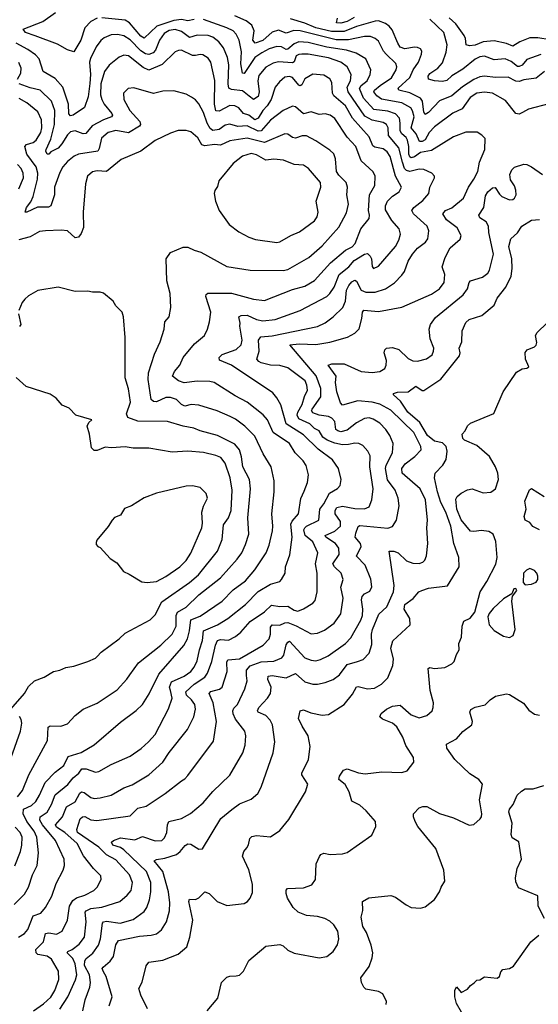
# Model space of a CAD drawing. Extents: x 1921360 to 2014538, y 768294 to 907744.
# Tile 272 of 412: x 1989729 to 1993048, y 838326 to 844626. Entities that reach past the tile are written whole.
import ezdxf

# ---------------------------------------------------------------- set-up
doc = ezdxf.new("R2010")
doc.units = 0

msp = doc.modelspace()

# ---------------------------------------------------------------- linework, layer by layer
at = {"layer": '0CON10XD'}
for points in [[(1990225, 844636.1), (1990185, 844613.6), (1990146.5, 844575), (1990120.4, 844495), (1990075, 844421.2), (1990035, 844432.5), (1989970.5, 844470.5), (1989827.1, 844522.9), (1989766.7, 844545), (1989751.2, 844565), (1989876, 844614), (1989957.3, 844672.7)], [(1990845, 844628.2), (1990805, 844618.6), (1990765, 844627.6), (1990715, 844621.6), (1990606, 844584), (1990525, 844508.9), (1990505, 844520.6), (1990431.6, 844605), (1990405, 844624), (1990255, 844638.1)], [(1991879.6, 841340.4), (1991895, 841384), (1991905, 841389.1), (1992085, 841372.2), (1992115.5, 841384.5), (1992141.4, 841425), (1992157.3, 841515), (1992150.5, 841565), (1992133.1, 841615), (1992082.7, 841682.7), (1992070, 841755), (1992073.8, 841775), (1992115.4, 841855), (1992118.9, 841915), (1992098.9, 841965), (1992073.3, 842005), (1992033.1, 842045), (1991990.8, 842070.8), (1991965, 842078.2), (1991935, 842075.4), (1991883.9, 842046.1), (1991825, 841999.2), (1991785, 841989.1), (1991764.5, 841994.5), (1991752.2, 842005), (1991745.7, 842055), (1991727.4, 842077.4), (1991705, 842086.7), (1991645.2, 842095.2), (1991605, 842110.4), (1991597.6, 842125), (1991601.6, 842135), (1991656.5, 842213.5), (1991657.3, 842267.3), (1991626.5, 842346.5), (1991458.8, 842545), (1991517.6, 842552.4), (1991625, 842547), (1991715, 842563.9), (1991827.5, 842595), (1991875, 842620.8), (1991902.1, 842647.9), (1991919.1, 842715), (1991922.1, 842755), (1991932.4, 842767.6), (1992025, 842758.2), (1992175, 842787.5), (1992365, 842869.5), (1992415, 842904.2), (1992445.6, 842945), (1992449.4, 842995), (1992433.5, 843045), (1992452.7, 843105), (1992485, 843166.9), (1992549.1, 843220.9), (1992554, 843245), (1992530, 843295), (1992461.5, 843345), (1992436.7, 843385), (1992454.3, 843405), (1992495, 843422.5), (1992569.4, 843485), (1992601.2, 843555), (1992636.4, 843605), (1992661.8, 843655), (1992671.5, 843715), (1992707.1, 843795), (1992708, 843865), (1992687.9, 843887.9), (1992657.1, 843907.1), (1992585, 843905.5), (1992505, 843876.2), (1992365, 843789.2), (1992294.5, 843775.5), (1992255, 843748.7), (1992235, 843742.7), (1992225, 843749.1), (1992218.9, 843765), (1992219.2, 843815), (1992212.1, 843855), (1992202.1, 843872.1), (1992175, 843895.3), (1992164.5, 843915), (1992164.8, 843964.8), (1992160, 843995), (1992133.9, 844023.9), (1992085, 844041.6), (1991995, 844051), (1991929.4, 844125), (1991903.2, 844186.8), (1991914.8, 844205), (1991952.9, 844235), (1991971.3, 844275), (1991976.2, 844305), (1991945.2, 844375.2), (1991882, 844412), (1991821.7, 844431.7), (1991695, 844450), (1991575, 844480.6), (1991515, 844485.2), (1991485, 844471.3), (1991445, 844437.1), (1991435, 844434.7), (1991405, 844451.4), (1991375, 844455.2), (1991325, 844439), (1991278.7, 844415), (1991235, 844384.7), (1991165, 844280.8), (1991154.6, 844284.6), (1991144.5, 844344.5), (1991149.4, 844419.4), (1991134.2, 844494.2), (1991115, 844533.3), (1991095.5, 844555), (1991055.7, 844575), (1990905, 844627.7)], [(1993115, 844087.5), (1992985, 844052.9), (1992948, 844032), (1992925, 844021.9), (1992905, 844026.9), (1992839.1, 844109.1), (1992755, 844155.8), (1992705, 844163.4), (1992655, 844155.2), (1992612.4, 844127.6), (1992561.5, 844055), (1992501.7, 844028.3), (1992385, 843941.6), (1992350, 843905), (1992325, 843857.4), (1992305, 843846.5), (1992287.6, 843847.6), (1992265.6, 843895.6), (1992234.8, 843934.8), (1992252.8, 844005), (1992243.8, 844043.8), (1992232.3, 844062.3), (1992174.5, 844094.5), (1992045, 844117.4), (1992015, 844138.8), (1991995.9, 844165), (1991999.3, 844175), (1992036.2, 844205), (1992109.6, 844255), (1992138.8, 844305), (1992141.8, 844325), (1992135.4, 844345), (1992074, 844405), (1992056.8, 844425), (1992025, 844488.5), (1992005.2, 844505.2), (1991975, 844518.1), (1991935, 844518.1), (1991833.5, 844496.5), (1991755, 844496.2), (1991525, 844554.8), (1991483.1, 844556.9), (1991435, 844540.8), (1991385, 844560), (1991345, 844545.3), (1991285, 844493.8), (1991236.2, 844476.2), (1991220.9, 844495), (1991230.6, 844555), (1991215, 844590.5), (1991178.4, 844618.4), (1991105, 844650.6)], [(1993087.8, 844295), (1993035, 844251.6), (1992955, 844240.5), (1992925, 844230), (1992905, 844231.8), (1992855, 844258.7), (1992775, 844255.3), (1992705, 844264.2), (1992675, 844260.8), (1992635.8, 844244.2), (1992563.1, 844196.9), (1992495, 844138.6), (1992415, 844107.7), (1992345, 844032), (1992325, 844020.5), (1992314.8, 844034.8), (1992307.3, 844105), (1992294.8, 844124.8), (1992225, 844158.1), (1992154.8, 844174.8), (1992152.2, 844187.8), (1992225, 844256.9), (1992246.8, 844305), (1992280.8, 844355), (1992301.5, 844405), (1992302.9, 844425), (1992295, 844440), (1992275, 844448.6), (1992255, 844450.6), (1992195, 844439.6), (1992165, 844450.9), (1992148.2, 844475), (1992112.2, 844562.2), (1992094.5, 844585), (1992071, 844601), (1992025, 844618.4), (1992005, 844617.5), (1991885, 844582.5), (1991805, 844550.8), (1991725, 844550.7), (1991624.1, 844574.1), (1991555, 844603.8), (1991461.6, 844631.6)], [(1991870.3, 844639.7), (1991825, 844614.4), (1991783.6, 844603.6), (1991756.7, 844605), (1991762.5, 844635)], [(1993065, 844402.6), (1992975, 844371.5), (1992944.1, 844335.9), (1992925, 844325.8), (1992915, 844326.8), (1992875, 844359.3), (1992835.2, 844375.2), (1992765, 844370), (1992705, 844391.8), (1992675, 844388), (1992645, 844373.2), (1992565, 844310), (1992495, 844267.6), (1992462.8, 844237.2), (1992435, 844230.8), (1992383.3, 844235), (1992346.6, 844246.6), (1992343.6, 844265), (1992355, 844281.5), (1992405, 844316.8), (1992435, 844350.4), (1992457.6, 844417.6), (1992464.7, 844465), (1992443.1, 844545), (1992355, 844628.5)], [(1993125, 844497.9), (1993045, 844510.8), (1992995, 844510), (1992929.1, 844485), (1992885, 844456.2), (1992844.8, 844474.8), (1992765, 844490.5), (1992695.9, 844484.1), (1992645, 844462.2), (1992608.3, 844458.3), (1992585.9, 844465.9), (1992583.3, 844505), (1992573.8, 844525), (1992519.6, 844599.6), (1992478, 844638)], [(1989986.3, 838295), (1990036.5, 838373.5), (1990086.2, 838483.8), (1990093.9, 838515), (1990084, 838585), (1990068.7, 838618.7), (1990033.6, 838656.4), (1990036.7, 838665), (1990065, 838676.2), (1990108.8, 838711.2), (1990144.1, 838755), (1990153.7, 838855), (1990148.7, 838915), (1990155.4, 838925), (1990185, 838939.8), (1990255, 838947.1), (1990370, 838985), (1990417.5, 839025), (1990442.7, 839055), (1990450.4, 839105), (1990431.8, 839155), (1990345, 839251.6), (1990285, 839281.9), (1990235, 839332.4), (1990098.8, 839425), (1990093.8, 839445), (1990115, 839513.1), (1990130, 839525), (1990145, 839527.1), (1990185, 839506.4), (1990223.4, 839503.4), (1990435, 839532.7), (1990485, 839582.1), (1990538, 839595), (1990660.8, 839675), (1990765, 839755.7), (1990785, 839768), (1990805, 839791.2), (1990969.1, 840010.9), (1990989.1, 840135), (1990966.7, 840255), (1990942.3, 840315), (1990952.3, 840327.7), (1991007.9, 840342.1), (1991024.1, 840355.9), (1991056, 840455), (1991055.4, 840515), (1991060.5, 840529.5), (1991135, 840535.8), (1991287.8, 840625), (1991326.5, 840665), (1991334.2, 840695), (1991335, 840740), (1991345, 840753.3), (1991395, 840752.9), (1991425, 840767), (1991445, 840768.3), (1991497.7, 840747.7), (1991595, 840696.2), (1991635, 840700.4), (1991679.1, 840720.9), (1991742.2, 840765), (1991783.6, 840825), (1991798.5, 840925), (1991785.4, 840995), (1991799.6, 841045), (1991786.2, 841085), (1991743.2, 841125), (1991732.8, 841145), (1991773.3, 841205), (1991772, 841245), (1991750, 841275), (1991688.9, 841315), (1991684.5, 841325), (1991745.7, 841354.3), (1991781.8, 841385), (1991781.4, 841415), (1991748, 841465), (1991748.2, 841485), (1991758.9, 841505), (1991795, 841513.3), (1991875, 841498.9), (1991935, 841496.2), (1991965, 841510), (1991983.5, 841555), (1991990.8, 841625), (1991970.6, 841765), (1991972.1, 841835), (1991956.5, 841866.5), (1991925, 841902.2), (1991900, 841915), (1991873.4, 841916.6), (1991832.9, 841907.1), (1991795, 841907), (1991745, 841917), (1991697.5, 841935), (1991669.5, 841955), (1991644.8, 841994.8), (1991615, 842010.3), (1991585, 842040.7), (1991515, 842073.3), (1991505.2, 842095), (1991509.2, 842115), (1991536.2, 842165), (1991551, 842215), (1991571.6, 842255), (1991567.1, 842287.1), (1991555.2, 842315.2), (1991445, 842398.5), (1991395, 842413.8), (1991335, 842416.6), (1991275, 842430), (1991258.7, 842438.7), (1991247.1, 842455), (1991260.8, 842505), (1991257.3, 842575), (1991272.1, 842597.9), (1991345, 842602.3), (1991635, 842662.3), (1991685, 842686.2), (1991734.8, 842725.2), (1991797.2, 842785), (1991813.8, 842825), (1991820.8, 842895), (1991835, 842926.2), (1991855, 842948.1), (1991875, 842959.2), (1991883.8, 842953.8), (1991914.7, 842895), (1991945, 842882.6), (1992005, 842883.4), (1992070.6, 842905), (1992127.4, 842942.6), (1992175, 842990.6), (1992192.1, 843015), (1992215, 843080.6), (1992242.3, 843125), (1992275.8, 843164.2), (1992326.6, 843203.4), (1992340.6, 843225), (1992347.8, 843275), (1992337.8, 843305), (1992248.9, 843385), (1992238.8, 843405), (1992252.5, 843425), (1992309.8, 843470.2), (1992346.7, 843515), (1992353.1, 843555), (1992384, 843615), (1992383.8, 843625), (1992366.2, 843645), (1992315, 843667.9), (1992285, 843669.3), (1992225, 843655.6), (1992205, 843660.9), (1992192.8, 843675), (1992178.9, 843715), (1992156.6, 843806.6), (1992089.8, 843885), (1992086.7, 843935), (1992077.3, 843955), (1992055, 843969.2), (1991985, 843982.4), (1991938.8, 844008.8), (1991832.3, 844165), (1991826, 844194), (1991847.3, 844235), (1991850.8, 844275), (1991825.5, 844325.5), (1991784.8, 844354.8), (1991705, 844381.7), (1991575, 844406), (1991535, 844406.3), (1991515, 844404.3), (1991498.4, 844395), (1991485, 844355.6), (1991475, 844349.5), (1991385, 844356.6), (1991351.1, 844348.9), (1991305, 844321.5), (1991260.2, 844269.8), (1991252.7, 844235), (1991261.3, 844165), (1991255, 844133.6), (1991225, 844114.6), (1991197.3, 844137.3), (1991155, 844171.2), (1991085, 844179.3), (1991068.1, 844188.1), (1991062.3, 844215), (1991067, 844337), (1991060, 844385), (1991033.2, 844445), (1991003.1, 844485), (1990965, 844514.7), (1990935, 844524.3), (1990865, 844526.7), (1990815, 844512.2), (1990765, 844550.4), (1990725, 844562.5), (1990685, 844556.3), (1990653.1, 844536.9), (1990624.7, 844495), (1990599.2, 844430.8), (1990583.6, 844415), (1990555, 844403), (1990535, 844407.6), (1990505, 844427.1), (1990435, 844498.1), (1990395, 844521.8), (1990355, 844531.3), (1990315, 844530), (1990269.8, 844510.2), (1990247.3, 844492.7), (1990217.7, 844452.3), (1990181.4, 844378.6), (1990175.2, 844354.8), (1990181.4, 844275), (1990177.8, 844217.8), (1990168, 844132), (1990144.4, 844065), (1990071.4, 844015), (1990055, 844011.1), (1990043.6, 844023.6), (1990041.8, 844085), (1990004.6, 844195), (1989955, 844249.2), (1989878.5, 844295), (1989853.6, 844375), (1989830.8, 844400.8), (1989780.9, 844435), (1989705.5, 844475)], [(1989816.9, 838285), (1989881.5, 838328.5), (1989928.6, 838371.4), (1989953.7, 838415), (1989979.2, 838485), (1989978, 838538), (1989932.3, 838615), (1989905, 838635.3), (1989845, 838645.5), (1989833.5, 838655), (1989833.1, 838676.9), (1989882, 838725), (1989895, 838779.5), (1989915, 838783.5), (1989965, 838774.7), (1990001.1, 838795), (1990034.6, 838865), (1990047.5, 838955), (1990069.4, 838990.6), (1990092.3, 839007.7), (1990146, 839025), (1990204.3, 839055), (1990224.7, 839075.3), (1990250.6, 839125), (1990247.9, 839147.9), (1990200.6, 839195), (1990137, 839277), (1990095.8, 839355), (1990016.8, 839425), (1989965, 839459.7), (1989958.2, 839475), (1990003.8, 839525), (1990029.4, 839590.6), (1990085, 839621.6), (1990113.8, 839676.2), (1990125, 839685.4), (1990141, 839681), (1990185, 839649.3), (1990205, 839643.6), (1990245, 839646.5), (1990314.2, 839665), (1990395, 839710.8), (1990449, 839731), (1990555, 839793.8), (1990644.5, 839875), (1990685, 839936.7), (1990802.5, 840085), (1990843.8, 840165), (1990853.7, 840213.7), (1990849.5, 840245), (1990828.8, 840275), (1990796.5, 840305), (1990791.8, 840325), (1990844.7, 840375), (1990915, 840419.6), (1990930.8, 840445), (1990959.4, 840520.6), (1990981.3, 840625), (1990995.5, 840655), (1991015, 840661.2), (1991065, 840656.5), (1991110.2, 840679.8), (1991145, 840707.3), (1991205, 840776.2), (1991295, 840838.2), (1991339.8, 840880.2), (1991395, 840870.9), (1991445, 840874.1), (1991485, 840848.1), (1991508.2, 840841.8), (1991545, 840856.2), (1991605, 840892.9), (1991620.9, 840909.1), (1991632.7, 840965), (1991633.2, 841085), (1991621.9, 841145), (1991637.5, 841215), (1991605, 841284.5), (1991556.9, 841326.9), (1991548.5, 841361.5), (1991553.1, 841375), (1991565, 841384.8), (1991642.9, 841425), (1991649.8, 841495), (1991675, 841528.2), (1991712.4, 841597.6), (1991762.6, 841627.4), (1991779.4, 841645), (1991785.5, 841685), (1991770, 841755), (1991730.4, 841810.4), (1991638.4, 841878.4), (1991545, 841969.4), (1991435, 842040.8), (1991401.2, 842161.2), (1991375, 842207.5), (1991348.9, 842238.9), (1991084.4, 842415), (1991007.2, 842447.2), (1991006.5, 842465), (1991025, 842482.9), (1991115, 842515.4), (1991146.4, 842545), (1991153.8, 842575), (1991138.2, 842665), (1991140.4, 842685), (1991130.8, 842725), (1991146.2, 842733.8), (1991185, 842735.9), (1991245, 842707.7), (1991285, 842698.3), (1991363.2, 842706.8), (1991525, 842766.5), (1991695, 842854.6), (1991715, 842873.3), (1991742.8, 842915), (1991774.5, 842995.5), (1991835, 843045.9), (1991869.7, 843085), (1991935, 843125.3), (1991955, 843130), (1991972.5, 843112.5), (1991980, 843095), (1991985, 843047.5), (1991993.3, 843035), (1992025, 843049.4), (1992135, 843174.4), (1992155.4, 843215), (1992166.1, 843253.9), (1992158.7, 843288.7), (1992111.8, 843341.8), (1992069.9, 843409.9), (1992069.5, 843435), (1992082.1, 843465), (1992115, 843497.2), (1992157.8, 843525), (1992172.7, 843555), (1992134.1, 843624.1), (1992100.4, 843750.4), (1992080.1, 843780.1), (1992055, 843799.5), (1992001, 843811), (1991988.8, 843818.8), (1991966.4, 843876.4), (1991859.8, 843995), (1991815, 844075.9), (1991738.9, 844138.9), (1991731.6, 844155), (1991726.9, 844225), (1991715, 844248.1), (1991675, 844271.1), (1991605, 844278.2), (1991555, 844248.5), (1991535, 844209.4), (1991525, 844203.2), (1991515, 844206.8), (1991475, 844256.5), (1991455, 844263.4), (1991425, 844257.5), (1991390.8, 844229.2), (1991365, 844194.4), (1991339.5, 844115), (1991313.6, 844075), (1991285, 844045.3), (1991255, 843996.4), (1991235, 843985.6), (1991195, 844015.6), (1991161.8, 844025), (1991132.3, 844062.3), (1991105, 844075.9), (1991075, 844076.5), (1991005, 844041.1), (1990985, 844042.2), (1990975.2, 844085.2), (1990977.3, 844237.3), (1990952.5, 844355), (1990935, 844378.9), (1990901.1, 844401.1), (1990885, 844404.4), (1990855, 844396.2), (1990835, 844397.7), (1990765, 844431.5), (1990745, 844430), (1990725, 844419.5), (1990641.5, 844338.5), (1990555, 844304.1), (1990519.5, 844319.5), (1990425.7, 844395), (1990395, 844398.5), (1990365, 844386.2), (1990301.5, 844335), (1990270.7, 844295), (1990247.4, 844215), (1990246.6, 844145), (1990254.2, 844115), (1990270.5, 844085), (1990318.9, 844025), (1990322.7, 844015), (1990316.7, 844005), (1990265, 843985.2), (1990193, 843947), (1990152, 843898), (1990135, 843896.8), (1990085, 843914.7), (1990055, 843908.2), (1990035, 843890.4), (1989998.8, 843831.2), (1989975.2, 843804.8), (1989928.9, 843781.1), (1989915, 843766.2), (1989905, 843766.2), (1989895.8, 843785), (1989897.5, 843795), (1989928.4, 843861.6), (1989952.7, 843955), (1989954, 844045), (1989931.6, 844105), (1989860, 844175), (1989795, 844189.2), (1989725.6, 844215)], [(1989715.8, 844245), (1989735.8, 844285), (1989737.5, 844315), (1989723.2, 844353.2)], [(1989721.2, 838755), (1989759.9, 838780.1), (1989781.8, 838805), (1989815, 838893.1), (1989865, 838910.5), (1989893.6, 838945), (1989935, 839018), (1989961.5, 839098.5), (1990006.5, 839185), (1990015.3, 839214.7), (1990012.9, 839255), (1989958.2, 839375), (1989874.1, 839475), (1989858.7, 839505), (1989860, 839525), (1989905.2, 839554.8), (1989933.3, 839605), (1989955, 839667.1), (1990037.9, 839732.1), (1990071.3, 839775), (1990107.9, 839805), (1990126.5, 839833.5), (1990155, 839833.4), (1990215, 839811.8), (1990235, 839815.5), (1990315, 839861.2), (1990435, 839914.4), (1990506.9, 839963.1), (1990554.4, 840005), (1990595, 840052), (1990682.4, 840217.6), (1990705.4, 840285), (1990693.5, 840333.5), (1990687.2, 840355), (1990700.3, 840389.7), (1990782.1, 840425), (1990824.8, 840455.2), (1990845, 840482.5), (1990864.7, 840525), (1990878.9, 840595), (1990899.8, 840655), (1990905, 840716.9), (1990995.2, 840754.8), (1991062.2, 840795), (1991175.2, 840884.8), (1991255, 840966.8), (1991335, 841014.4), (1991395, 841031.2), (1991405.7, 841044.3), (1991428.8, 841085), (1991430.8, 841125), (1991457.2, 841202.8), (1991473.6, 841315), (1991465, 841398), (1991473.4, 841416.6), (1991513.8, 841465), (1991527.4, 841562.6), (1991550.4, 841609.6), (1991571.8, 841665), (1991577.5, 841715), (1991563.1, 841773.1), (1991543.4, 841803.4), (1991492.2, 841855), (1991455, 841915.5), (1991352, 841985), (1991315.3, 842065), (1991287.1, 842097.1), (1991185, 842179.1), (1991108.8, 842218.8), (1990974.1, 842304.1), (1990945, 842310.8), (1990865, 842313.6), (1990782.7, 842302.7), (1990745, 842314.6), (1990707.5, 842345), (1990719.2, 842375), (1990754.3, 842415), (1990775.9, 842464.1), (1990848.6, 842551.4), (1990912.7, 842605), (1990931.2, 842645), (1990943, 842693), (1990952.2, 842755), (1990920, 842855), (1990921.9, 842868.1), (1990932.9, 842877.1), (1991085, 842876.7), (1991225, 842836.9), (1991295, 842830), (1991475, 842898.8), (1991555, 842920.4), (1991615, 842956.4), (1991718.9, 843071.1), (1991815, 843151.4), (1991857.5, 843172.5), (1991875.3, 843195), (1991912.8, 843287.2), (1991965.3, 843355), (1991967.5, 843375), (1991960.5, 843405), (1991967.2, 843505), (1992003.1, 843565), (1992004.5, 843624.5), (1991992.4, 843652.4), (1991913.7, 843723.7), (1991880.4, 843815), (1991823.9, 843875), (1991745, 843993.3), (1991715.9, 844015.9), (1991685, 844022.9), (1991645, 844019.2), (1991595, 844036.5), (1991545, 844023.8), (1991495, 844069.5), (1991475, 844073.6), (1991415, 844044.7), (1991335, 843983.4), (1991275, 843914.8), (1991255, 843913.6), (1991185, 843946.5), (1991125, 843942.8), (1991075, 843958.6), (1991045, 843951.1), (1991005, 843922.5), (1990965, 843918), (1990949, 843929), (1990929.2, 843965), (1990905, 844033.1), (1990875, 844087.1), (1990853.4, 844113.4), (1990829.6, 844129.6), (1990795, 844148.6), (1990715, 844170.8), (1990645, 844168.1), (1990585, 844153.3), (1990459.7, 844189.7), (1990423.8, 844185), (1990394.2, 844155), (1990395.6, 844115), (1990433.1, 844045), (1990497.7, 843975), (1990502.1, 843955), (1990496.5, 843945), (1990425, 843902), (1990345, 843917.6), (1990295.6, 843904.4), (1990252.1, 843867.9), (1990238.6, 843801.4), (1990230, 843785), (1990105.3, 843764.7), (1990078, 843752), (1990035, 843718.5), (1990004.4, 843685.6), (1989985, 843648.6), (1989952.5, 843555), (1989950.8, 843505), (1989928.1, 843435), (1989913.5, 843426.5), (1989842.5, 843427.5), (1989775, 843394.4), (1989764.3, 843394.3), (1989772.7, 843425), (1989799.4, 843460.6), (1989814.8, 843495.2), (1989842, 843605), (1989846.1, 843645), (1989833.8, 843685), (1989775.3, 843765), (1989761.8, 843815), (1989771.5, 843828.5), (1989815, 843841.4), (1989835, 843854.7), (1989864.8, 843905), (1989870.7, 843935), (1989867.6, 843985), (1989846.1, 844036.1), (1989775.5, 844095), (1989725, 844121.8)], [(1989693.2, 838965), (1989759, 839031), (1989784.6, 839075), (1989810.8, 839155), (1989840.9, 839215), (1989850.3, 839295), (1989838, 839395), (1989821.6, 839435), (1989774.2, 839495.8), (1989752, 839545), (1989753.5, 839575), (1989805, 839598.6), (1989833.3, 839625), (1989856.6, 839663.4), (1989891.4, 839745), (1989955, 839811.3), (1990012.3, 839855), (1990038.3, 839911.7), (1990121.9, 839938.1), (1990205, 839986.9), (1990375, 840131.9), (1990474.7, 840205.3), (1990514.7, 840245.3), (1990556.9, 840313.1), (1990620.3, 840439.7), (1990778.9, 840621.1), (1990802.9, 840665), (1990816, 840715), (1990825, 840786.6), (1990885, 840808.8), (1991025, 840905.3), (1991095, 840978.7), (1991174.4, 841035.6), (1991235, 841105.4), (1991307.3, 841215), (1991326.7, 841265), (1991346.7, 841355), (1991350, 841385), (1991343.2, 841465), (1991357.7, 841605), (1991356.9, 841675), (1991339.1, 841765), (1991288, 841848), (1991235, 841961.4), (1991168.9, 842025), (1991109.8, 842069.8), (1991076.5, 842086.5), (1990992.8, 842122.8), (1990875, 842159.6), (1990825.4, 842164.6), (1990785, 842152.3), (1990765, 842163.1), (1990732.2, 842195), (1990695, 842209.1), (1990665, 842207.9), (1990605, 842181.7), (1990585, 842182.5), (1990571.1, 842195), (1990550.9, 842325), (1990552.6, 842367.4), (1990590.8, 842485), (1990628.9, 842565), (1990654.6, 842645.4), (1990657.2, 842692.8), (1990685.7, 842725), (1990695.7, 842785), (1990691.9, 842875), (1990670, 842955), (1990665.8, 843095), (1990695, 843135.8), (1990775, 843171.4), (1990805, 843170), (1990845, 843150.8), (1990889.1, 843139.1), (1991055, 843046.5), (1991205, 843024.5), (1991415, 843020.8), (1991445, 843028.8), (1991578.6, 843105), (1991665, 843178.8), (1991771.2, 843298.8), (1991819.7, 843390.3), (1991833.3, 843445), (1991822.5, 843505), (1991827.7, 843555), (1991819.1, 843585), (1991771.4, 843631.4), (1991757.1, 843655), (1991750.9, 843735), (1991738.8, 843768.8), (1991715, 843791.9), (1991625, 843850.8), (1991565, 843883.1), (1991536.7, 843883.3), (1991495, 843868.9), (1991475, 843873.3), (1991445, 843893.1), (1991425.5, 843895.5), (1991295, 843840.4), (1991185, 843868.4), (1991075, 843850), (1991015, 843823.9), (1990975, 843826.5), (1990915, 843818.7), (1990895, 843825.6), (1990869.3, 843869.3), (1990825, 843909.5), (1990795, 843916.5), (1990743.6, 843916.4), (1990695, 843900.6), (1990595, 843853.6), (1990505, 843785.5), (1990378, 843732), (1990285, 843654.5), (1990225, 843658.8), (1990195, 843652.5), (1990163.1, 843625), (1990149.5, 843575), (1990135.6, 843395), (1990136.8, 843296.8), (1990122.2, 843257.8), (1990105.4, 843234.6), (1990085, 843230.8), (1990035, 843275.5), (1989995, 843279.6), (1989894.6, 843275.4), (1989855, 843270.4), (1989795, 843237.8), (1989723.1, 843216.9)], [(1991375, 843201.5), (1991395, 843204.3), (1991465, 843245.5), (1991520.2, 843269.8), (1991615, 843340), (1991633.1, 843365), (1991638.9, 843395), (1991625.6, 843465), (1991655.5, 843555), (1991653.4, 843583.4), (1991577.5, 843675), (1991545, 843695.6), (1991485, 843700.5), (1991416.5, 843726.5), (1991355, 843733.6), (1991305, 843727.7), (1991245, 843760.9), (1991210.7, 843769.3), (1991155, 843753.9), (1991095, 843706.5), (1991004.1, 843595.9), (1990995, 843558.8), (1990977.3, 843532.7), (1990973.5, 843515), (1990982.9, 843465), (1991005.6, 843405), (1991069.2, 843315), (1991130.8, 843269.2), (1991195, 843233.9), (1991238.7, 843218.7), (1991375, 843201.5)], [(1989722.9, 843542.9), (1989754.1, 843615), (1989751.6, 843645), (1989738.2, 843675), (1989715, 843700)], [(1990302.4, 838317.6), (1990321.1, 838375), (1990282.1, 838505), (1990264.4, 838534.4), (1990257.3, 838555), (1990263.6, 838565), (1990308.7, 838601.3), (1990328.8, 838631.2), (1990343.5, 838706.5), (1990361.1, 838735), (1990495, 838762.9), (1990571.5, 838768.5), (1990605, 838777.8), (1990637.6, 838802.4), (1990668.8, 838855), (1990688.2, 838925), (1990690.7, 838975), (1990681.2, 839045), (1990644.7, 839175), (1990590, 839245), (1990605, 839253.8), (1990658.6, 839261.4), (1990731.9, 839285), (1990756.1, 839303.9), (1990787.3, 839342.7), (1990805, 839353.3), (1990825, 839351.1), (1990875, 839319.2), (1990898.3, 839321.7), (1991016.4, 839515), (1991087.7, 839572.3), (1991135, 839609.2), (1991210.2, 839639.8), (1991252.9, 839675), (1991274.6, 839715.4), (1991350.9, 839935), (1991361.9, 840005), (1991346.5, 840115), (1991331.5, 840145), (1991304.8, 840174.8), (1991256.3, 840196.3), (1991250.5, 840205), (1991258.8, 840225), (1991315.8, 840284.2), (1991333.8, 840315), (1991338.9, 840355), (1991316.7, 840405), (1991319.2, 840425), (1991345, 840430.7), (1991435, 840416.1), (1991495, 840442.7), (1991555, 840388.8), (1991605, 840375.5), (1991635.5, 840375.5), (1991683.3, 840385), (1991735, 840404.5), (1991776.4, 840435), (1991825, 840501.2), (1991891.3, 840518.7), (1991928.4, 840531.6), (1991965, 840572.5), (1991982.3, 840627.7), (1991981.4, 840695), (1991987.4, 840725), (1992027.6, 840822.4), (1992079.5, 840870.5), (1992121.2, 840965), (1992125.4, 841005), (1992094, 841225), (1992124.5, 841225.5), (1992151.4, 841215), (1992205, 841164.6), (1992245, 841148), (1992285, 841147.5), (1992308.8, 841155), (1992322.8, 841167.2), (1992333.3, 841195), (1992340.4, 841275), (1992334.5, 841375), (1992340, 841425), (1992326, 841555), (1992292.3, 841625), (1992177.1, 841725), (1992175.3, 841754.7), (1992196.4, 841783.6), (1992258.5, 841831.5), (1992299.2, 841875), (1992297.5, 841895), (1992250.7, 841985), (1992105, 842126.9), (1992035, 842165.6), (1991985, 842178.5), (1991893.3, 842186.7), (1991795, 842159.2), (1991781.9, 842175), (1991757.9, 842245), (1991749.4, 842305), (1991754.4, 842345), (1991703.3, 842415), (1991726.4, 842423.6), (1991805, 842424.2), (1991915, 842376.1), (1991985, 842369.1), (1992034.7, 842375.3), (1992065, 842394.3), (1992075.5, 842415), (1992077.1, 842445), (1992062.7, 842495), (1992065.5, 842514.5), (1992077.5, 842525), (1992115, 842527.8), (1992156, 842515), (1992215, 842458.6), (1992245, 842442.5), (1992275, 842441.5), (1992333.8, 842456.2), (1992368.3, 842481.7), (1992378.5, 842505), (1992379.1, 842525), (1992355.5, 842585), (1992349.2, 842645), (1992357.5, 842675), (1992390.4, 842719.6), (1992567.7, 842865), (1992595, 842903.1), (1992605.8, 842944.2), (1992615, 842954.6), (1992691.7, 842978.3), (1992724.5, 843005), (1992735, 843024.2), (1992760.6, 843125), (1992731.9, 843265), (1992730, 843305), (1992715, 843332.5), (1992675, 843357.3), (1992667.5, 843375), (1992700.3, 843425), (1992710.4, 843499.6), (1992725, 843524.4), (1992755, 843549.4), (1992772.5, 843552.5), (1992800.8, 843510.8), (1992815, 843494.4), (1992865, 843474.2), (1992885, 843476), (1992896.2, 843485), (1992905.6, 843505), (1992905.5, 843535), (1992895, 843564), (1992870.9, 843600.9), (1992866.5, 843635), (1992879.4, 843665), (1992895, 843682.9), (1992955, 843701.9), (1992975, 843700), (1993004.6, 843684.6), (1993074.7, 843634.7)], [(1990547.3, 838297.3), (1990504.6, 838385), (1990491.7, 838428.3), (1990512.3, 838467.7), (1990537.9, 838572.1), (1990555, 838595.8), (1990645, 838607.8), (1990743.5, 838646.5), (1990799.2, 838695), (1990818.9, 838755), (1990836.2, 838863.8), (1990811.9, 838985), (1990815, 838998.8), (1990855, 838996.2), (1990875, 839006.7), (1990915, 839046.2), (1990942.5, 839035), (1990993.1, 838985), (1991055, 838958.8), (1991165, 838970.5), (1991186.7, 838983.3), (1991204.4, 839005), (1991218, 839042), (1991220, 839095), (1991196, 839186), (1991154.4, 839275), (1991164.3, 839305), (1991182.6, 839327.4), (1991193.8, 839346.2), (1991202.2, 839387.8), (1991215, 839400.8), (1991245, 839405.5), (1991335, 839397.5), (1991395, 839438), (1991451.7, 839508.3), (1991558.6, 839685), (1991572.5, 839735), (1991534.3, 839794.3), (1991534.2, 839805), (1991577.2, 839892.8), (1991587.3, 839975), (1991574.7, 840045), (1991536.2, 840105), (1991513.1, 840155), (1991525, 840203.3), (1991545, 840209.4), (1991592, 840192), (1991665, 840176.7), (1991705, 840181.4), (1991805.4, 840244.6), (1991859.1, 840310.9), (1991885, 840356.9), (1991895, 840360), (1991955, 840343.8), (1991998.9, 840348.9), (1992045.7, 840375), (1992084.4, 840415), (1992116.7, 840495), (1992122.2, 840535), (1992104.6, 840605), (1992117.2, 840652.8), (1992228, 840755), (1992225.7, 840795), (1992190.5, 840855), (1992195, 840884), (1992247.5, 840922.5), (1992284.5, 840965.5), (1992303.3, 840975), (1992345, 840988.5), (1992467.1, 841002.9), (1992540.8, 841125), (1992540, 841185), (1992508.5, 841275), (1992488.1, 841385), (1992456.3, 841475), (1992425, 841537.5), (1992403.3, 841605), (1992384.7, 841694.7), (1992387.8, 841725), (1992437.9, 841775), (1992457.6, 841812.4), (1992465.3, 841864.7), (1992459.3, 841895), (1992435, 841918.6), (1992385, 841930.2), (1992338.4, 841965), (1992289.9, 842049.9), (1992213.7, 842115), (1992166, 842186), (1992122.5, 842225), (1992122, 842235), (1992146.9, 842243.1), (1992215, 842245.4), (1992265, 842280.8), (1992305, 842254.3), (1992315, 842254.2), (1992425, 842327.1), (1992543.6, 842476.4), (1992548.1, 842495), (1992542.5, 842525), (1992558, 842565), (1992560, 842635), (1992585, 842688), (1992605, 842707.1), (1992686.2, 842733.8), (1992765, 842798.8), (1992784.3, 842845), (1992841.1, 842915), (1992874.5, 842985), (1992881.2, 843035), (1992878.9, 843095), (1992859.5, 843175), (1992872, 843225), (1992915, 843263.3), (1992942, 843305), (1993005, 843344.4), (1993057, 843347)], [(1989715, 839653.6), (1989746.7, 839693.3), (1989787.5, 839795), (1989907.1, 840015), (1989910.5, 840099.5), (1989925, 840108.8), (1989992.5, 840105), (1990035, 840121.9), (1990083.8, 840175), (1990134.6, 840215.4), (1990225, 840252.9), (1990352, 840338), (1990415, 840405.7), (1990434.5, 840435), (1990488.9, 840511.1), (1990632.9, 840625), (1990705, 840695.4), (1990729.7, 840745), (1990730.5, 840815), (1990738.4, 840835), (1990795, 840867.1), (1990875, 840946), (1991015.2, 841054.8), (1991121.8, 841175), (1991150, 841215), (1991175, 841268.8), (1991194.6, 841335.4), (1991189.1, 841439.1), (1991205.3, 841625), (1991200, 841685), (1991157.3, 841765), (1991148.8, 841828.8), (1991135, 841873.1), (1991105, 841910.4), (1990995, 841965.4), (1990885, 841995.5), (1990843.3, 842013.3), (1990774.7, 842024.7), (1990675, 842055.4), (1990485, 842057.3), (1990420.3, 842080.3), (1990412.9, 842105), (1990438.9, 842178.9), (1990425.4, 842265), (1990404.5, 842335), (1990403, 842593), (1990394, 842725), (1990385.6, 842755.6), (1990343.8, 842795), (1990326.7, 842825), (1990265, 842876.7), (1990243.6, 842883.6), (1990195, 842882), (1990165, 842890), (1990083.9, 842886.1), (1989975.7, 842915.7), (1989845.9, 842894.1), (1989785, 842860), (1989761.7, 842838.3), (1989745, 842817.5), (1989724.2, 842765)], [(1989721.9, 842745), (1989737.1, 842675), (1989727.3, 842662.7)], [(1990929.2, 838285), (1990997.5, 838365), (1991020, 838465), (1991055, 838500), (1991075, 838506.7), (1991115, 838507.5), (1991135, 838513.3), (1991162.3, 838537.7), (1991195, 838607.5), (1991305, 838699.2), (1991395, 838709.2), (1991415, 838700), (1991445, 838672.5), (1991485, 838654), (1991645, 838622.7), (1991695, 838631.5), (1991736.2, 838663.8), (1991764.1, 838705.9), (1991771.8, 838745), (1991764.5, 838795), (1991740, 838835), (1991715, 838857.8), (1991681.2, 838875), (1991635, 838887.3), (1991563.9, 838893.9), (1991511.2, 838915), (1991480, 838945), (1991443.5, 839005), (1991434.2, 839035.8), (1991433.9, 839056.1), (1991442.7, 839067.3), (1991545, 839072.5), (1991598.6, 839091.4), (1991621.4, 839125), (1991625.7, 839224.3), (1991647.9, 839272.1), (1991655.7, 839284.3), (1991675, 839294), (1991715.9, 839284.1), (1991795, 839288.1), (1991825, 839298), (1991982.1, 839407.9), (1992009.2, 839465), (1992005.5, 839495.5), (1991946.5, 839565), (1991905, 839600.5), (1991855.5, 839625.5), (1991837.7, 839685), (1991811.8, 839731.8), (1991772.5, 839765), (1991775.8, 839785), (1991801.2, 839825), (1991825, 839832), (1991897.4, 839807.4), (1991941.1, 839801.1), (1992046.3, 839813.7), (1992175, 839808.6), (1992209.1, 839820.9), (1992250.8, 839875), (1992249.4, 839905), (1992201.2, 839981.2), (1992182.2, 840035), (1992142.2, 840102.2), (1992115.3, 840125.3), (1992050.9, 840150.9), (1992034.4, 840165), (1992043.1, 840186.9), (1992077.1, 840215), (1992115, 840233.6), (1992165, 840240), (1992235, 840178.1), (1992285, 840160), (1992335, 840174.4), (1992368.6, 840205), (1992376.4, 840225), (1992377.7, 840255), (1992355.9, 840335), (1992343.1, 840475), (1992355, 840480.6), (1992385, 840475.7), (1992449.1, 840480.9), (1992495, 840504.3), (1992510.7, 840519.3), (1992524.4, 840565), (1992541.1, 840595), (1992540.6, 840635), (1992556.7, 840675), (1992561.9, 840745), (1992572.1, 840777.9), (1992612.9, 840797.1), (1992641.2, 840835), (1992675.8, 840965), (1992718.6, 841031.4), (1992777.3, 841142.7), (1992785.4, 841185), (1992776.7, 841286.7), (1992758.6, 841335), (1992730.7, 841350.7), (1992685, 841358.8), (1992635, 841350.9), (1992614.2, 841354.2), (1992555, 841426.1), (1992526.5, 841495), (1992521.1, 841558.9), (1992530, 841575), (1992555, 841596.9), (1992595, 841617.5), (1992625, 841624.4), (1992695, 841599.2), (1992745, 841602.3), (1992774.7, 841625.3), (1992793.1, 841685), (1992788.8, 841725), (1992775.2, 841765), (1992735, 841832.2), (1992655, 841901.1), (1992576, 841935), (1992565.7, 841945.7), (1992560, 841975), (1992581.2, 841995), (1992595, 842026.7), (1992615, 842043.8), (1992763, 842107), (1992824.5, 842245.5), (1992909.7, 842370.3), (1992945, 842392.5), (1992975, 842396.7), (1992987.5, 842405), (1992966.7, 842455), (1992963.6, 842496.4), (1992976.4, 842513.6), (1993025, 842533.8), (1993035, 842543.3), (1993038.8, 842561.2), (1993030.8, 842605), (1993041.2, 842625), (1993105, 842687.5)], [(1989672, 840215), (1989758.8, 840315), (1989785, 840360), (1989824.3, 840395.7), (1989885, 840420), (1989945, 840455.8), (1989985, 840464), (1990025, 840481.2), (1990075, 840488.8), (1990165, 840518.8), (1990215, 840541.2), (1990225, 840551.2), (1990250, 840580), (1990365, 840664.2), (1990405, 840700.6), (1990565, 840785.8), (1990595, 840818), (1990638.2, 840901.8), (1990815.4, 841025), (1990873.8, 841075), (1990995, 841225.7), (1991025, 841300), (1991032.7, 841395), (1991065, 841439.4), (1991083.4, 841486.6), (1991089.8, 841615), (1991075.8, 841695), (1991045, 841788.6), (1991015.5, 841825), (1990985, 841838.2), (1990905, 841857.2), (1990805, 841864.6), (1990705, 841858.9), (1990555, 841885.5), (1990455.5, 841885.5), (1990405, 841893.3), (1990315.7, 841885.7), (1990275, 841890), (1990225, 841870), (1990205, 841869.2), (1990187.5, 841887.5), (1990176.2, 841975), (1990160, 842025), (1990170.7, 842049.3), (1990190, 842065), (1990087.5, 842095), (1990045, 842140), (1990000.7, 842160.7), (1989962.5, 842205), (1989925, 842230), (1989769.3, 842279.3), (1989706, 842336)], [(1990545, 841025.6), (1990605, 841032.3), (1990665, 841062.9), (1990754.5, 841125), (1990795, 841166.9), (1990825, 841212.5), (1990894.6, 841375), (1990899.2, 841405), (1990894.6, 841475.4), (1990905, 841513.3), (1990930, 841565), (1990922, 841595), (1990885, 841634), (1990835, 841644.3), (1990795, 841642.2), (1990605, 841597.5), (1990525, 841566), (1990445, 841516.2), (1990400.5, 841499.5), (1990373.3, 841455), (1990335, 841440), (1990320, 841425), (1990295.8, 841384.2), (1990222.5, 841295), (1990218.3, 841281.7), (1990218.3, 841268.3), (1990230, 841255), (1990245, 841250), (1990308.3, 841178.3), (1990350.8, 841150.8), (1990392.5, 841095), (1990429.2, 841079.2), (1990509.7, 841029.7), (1990545, 841025.6)], [(1993055, 841362.8), (1993012.5, 841382.5), (1992995, 841408), (1992963.8, 841425), (1992957.7, 841447.7), (1992971.5, 841495), (1992962.9, 841545), (1992993, 841617), (1993005, 841626.2), (1993085.9, 841575.9)], [(1990132.7, 838285), (1990147.5, 838355), (1990177.2, 838435), (1990182.1, 838465), (1990176.5, 838515), (1990144, 838575), (1990146.2, 838603.8), (1990155, 838620), (1990197.3, 838652.7), (1990232.6, 838705), (1990246.9, 838745), (1990258.2, 838845), (1990265.9, 838854.1), (1990285, 838858.6), (1990372.5, 838845), (1990455, 838869.3), (1990525, 838920), (1990542.9, 838945), (1990559.3, 838995), (1990567.4, 839045), (1990567.7, 839105), (1990540.2, 839175), (1990395.7, 839315.7), (1990375, 839328.7), (1990325, 839344), (1990315.7, 839364.3), (1990328.8, 839375), (1990375, 839391.1), (1990465, 839378.7), (1990515, 839400), (1990595, 839372.9), (1990638, 839375), (1990655, 839390.8), (1990670.8, 839425), (1990674.8, 839475.2), (1990683.3, 839496.7), (1990764.7, 839515.3), (1990822.7, 839547.3), (1990903.3, 839615), (1990965, 839688.5), (1991075, 839792.5), (1991157.5, 839935), (1991172.5, 839985), (1991176.2, 840045), (1991170, 840075), (1991109.9, 840149.9), (1991095.2, 840185), (1991093.6, 840205), (1991098.8, 840221.2), (1991122.9, 840245), (1991168.9, 840345), (1991184, 840395), (1991180.7, 840430.7), (1991179.8, 840465), (1991205, 840492.9), (1991275, 840518.5), (1991355, 840522.6), (1991406.3, 840543.7), (1991418.8, 840561.2), (1991435, 840626.9), (1991445, 840644.4), (1991455, 840649.5), (1991555, 840542.9), (1991595, 840527.7), (1991625, 840524.6), (1991655, 840532.1), (1991704.2, 840555.8), (1991815, 840634.5), (1991848.7, 840671.3), (1991912.9, 840785), (1991924.1, 840815), (1991925.3, 840854.7), (1991916.6, 840915), (1991920, 840935), (1991935, 840952.5), (1991970.7, 840969.3), (1991982.4, 840997.6), (1991975.9, 841045.9), (1991940, 841135), (1991885, 841193.3), (1991914.5, 841255), (1991909.5, 841275), (1991875.4, 841315), (1991879.6, 841340.4)], [(1992965, 841011.2), (1993005, 841014.3), (1993035, 841026.7), (1993045.8, 841045), (1993046, 841065), (1993040, 841085), (1993025, 841101.2), (1992995, 841113.8), (1992973.3, 841105), (1992954.2, 841085), (1992950.8, 841025), (1992965, 841011.2)], [(1992865, 840673.3), (1992886.7, 840685), (1992900.8, 840725), (1992879.2, 840905), (1992882.5, 840937.5), (1992910, 840975), (1992905, 840986.7), (1992892.5, 840985), (1992878.3, 840951.7), (1992825, 840920.8), (1992760.2, 840859.8), (1992733.4, 840826.6), (1992725.8, 840805), (1992734.2, 840755), (1992765, 840718.8), (1992825, 840682), (1992865, 840673.3)], [(1992073.8, 838325), (1992076.2, 838345), (1992053, 838393), (1992025, 838407.5), (1991945, 838423.3), (1991932.5, 838435), (1991917.5, 838465), (1991912.5, 838495), (1991965, 838567.5), (1991985.6, 838624.4), (1991990, 838655), (1991978.6, 838705), (1991948.9, 838785), (1991925.7, 838825), (1991914.4, 838884.4), (1991926.2, 838926.2), (1991922.5, 838985), (1991962.7, 839007.3), (1992105, 839022), (1992135, 839010.8), (1992202.2, 838962.2), (1992235, 838946.7), (1992295, 838942.5), (1992325, 838950.6), (1992383.4, 838996.6), (1992416.2, 839045), (1992426.2, 839075), (1992450, 839115), (1992443.6, 839185), (1992392.5, 839322.5), (1992277.1, 839465), (1992259.2, 839495), (1992248.6, 839525), (1992249.2, 839545), (1992285, 839583.3), (1992308.3, 839591.7), (1992335, 839591.5), (1992415, 839546.5), (1992505, 839519), (1992605, 839472.9), (1992635, 839476.7), (1992676.8, 839513.2), (1992684.7, 839525), (1992686.2, 839545), (1992672.5, 839635), (1992690.8, 839735), (1992668, 839765), (1992611.1, 839801.1), (1992515, 839893.3), (1992462.2, 839965), (1992460.3, 839989.7), (1992525.5, 840024.5), (1992565, 840070.8), (1992622.5, 840115), (1992626.7, 840135), (1992609.2, 840195), (1992617.3, 840212.7), (1992645, 840228), (1992708.3, 840241.7), (1992740, 840275), (1992775, 840297.1), (1992845, 840313.8), (1992865, 840308), (1992953.4, 840253.4), (1992988.2, 840208.2), (1993025, 840181.9), (1993055, 840175.6)], [(1989675.4, 839905), (1989735, 840073.3), (1989742.7, 840125), (1989739.4, 840149.4), (1989726.9, 840166.9)], [(1993088, 838875), (1993048, 838955), (1993045, 839020), (1992921.7, 839071.7), (1992905, 839110), (1992903.3, 839135), (1992913.8, 839195), (1992940, 839255), (1992923.3, 839365), (1992882, 839392), (1992873.8, 839413.8), (1992882, 839485), (1992859.5, 839555), (1992863.5, 839575), (1992886.9, 839605), (1992913.3, 839665), (1992939.8, 839690.2), (1992965, 839705.6), (1993015, 839706), (1993083.6, 839726.4)], [(1989697.8, 839212.2), (1989734.7, 839305), (1989743.6, 839345), (1989744.7, 839395), (1989732, 839425), (1989699, 839459)], [(1992556.7, 838275), (1992525, 838332.5), (1992514.2, 838375), (1992513.3, 838415), (1992525, 838437.5), (1992555, 838402.5), (1992595, 838422.5), (1992613.6, 838446.4), (1992637, 838463), (1992655, 838480), (1992675, 838482.5), (1992705, 838502.5), (1992785.6, 838494.4), (1992800, 838505), (1992809.4, 838535), (1992821.7, 838548.3), (1992865, 838555.7), (1992889.4, 838570.6), (1993001.2, 838725), (1993052.3, 838767.7)]]:
    msp.add_lwpolyline(points, dxfattribs=at)

doc.saveas('drawing.dxf')
